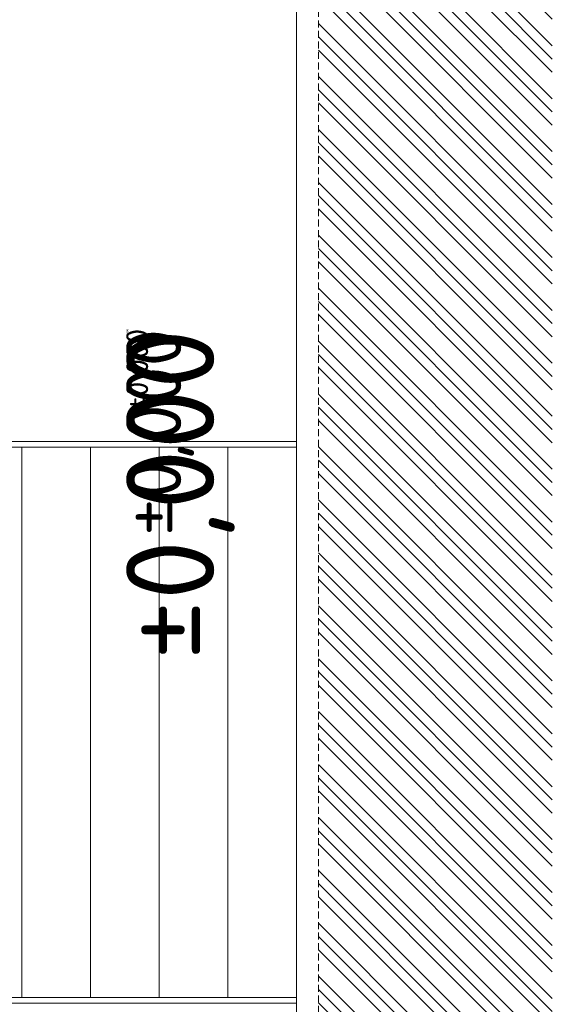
# Model space of a CAD drawing. Header units: millimetres. Extents: x -15830 to 4680139, y -28864 to 2281735.
# Tile 308 of 577: x 130375 to 135219, y 277956 to 286902. Entities that reach past the tile are written whole.
import ezdxf
from ezdxf.enums import TextEntityAlignment as Align

# ---------------------------------------------------------------- set-up
doc = ezdxf.new("R2010")
doc.units = ezdxf.units.MM
doc.linetypes.add('HIDDEN', pattern=[9.525, 6.35, -3.175])
for name, color, linetype in [('0 @ 1', 7, 'Continuous'), ('0 @ 10', 7, 'Continuous'), ('0 @ 100', 7, 'Continuous'), ('0 @ 250 (1)', 7, 'Continuous'), ('0 @ 250 (2)', 7, 'Continuous'), ('0 @ 400', 7, 'Continuous'), ('NWT_UT_ZARIZENI', 4, 'Continuous')]:
    doc.layers.add(name, color=color, linetype=linetype)
for name, color, linetype, lineweight in [('A99_N_kce-pohl', 1, 'Continuous', 9), ('A99_N_koty-200', 5, 'Continuous', 5), ('A99_N_koty-200-vysk', 6, 'Continuous', 9), ('A99_S_kce-rez-sil', 7, 'Continuous', 15), ('A99_S_sraf', 252, 'Continuous', 9)]:
    doc.layers.add(name, color=color, linetype=linetype, lineweight=lineweight)
doc.styles.add('A99_kota', font='isocpeur.ttf', dxfattribs={"height": 2})

# ---------------------------------------------------------------- blocks, each defined once
blk = doc.blocks.new('*U28')
at = {"color": 0, "linetype": 'ByBlock', "lineweight": -2, "style": 'A99_kota'}
for tag, p in [('VYSKA', (9.2, 7.75)), ('POPIS', (9.2, 4.5))]:
    blk.add_attdef(tag, text='', height=2, dxfattribs=at).set_placement(p, align=Align.TOP_RIGHT)
blk = doc.blocks.new('*U943')
at = {"layer": 'A99_N_koty-200-vysk', "lineweight": 5}
ref = blk.add_blockref('*U28', (132894, 273553.3), dxfattribs=dict(at, xscale=200, yscale=200, zscale=200, rotation=90.00000000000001))
ref.add_attrib('VYSKA', '±0,000', dxfattribs={"layer": '0 @ 400', "color": 0, "linetype": 'ByBlock', "lineweight": -2, "height": 800, "rotation": 90, "style": 'A99_kota'}).set_placement((131344, 284093.3), align=Align.TOP_RIGHT)
ref = blk.add_blockref('*U28', (132894, 273553.3), dxfattribs=dict(at, xscale=200, yscale=200, zscale=200, rotation=90.00000000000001))
ref.add_attrib('VYSKA', '±0,000', dxfattribs={"layer": '0 @ 250 (1)', "color": 0, "linetype": 'ByBlock', "lineweight": -2, "height": 500, "rotation": 90, "style": 'A99_kota'}).set_placement((131344, 284093.3), align=Align.TOP_RIGHT)
ref = blk.add_blockref('*U28', (132894, 273553.3), dxfattribs=dict(at, xscale=200, yscale=200, zscale=200, rotation=90.00000000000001))
ref.add_attrib('VYSKA', '±0,000', dxfattribs={"layer": '0 @ 250 (2)', "color": 0, "linetype": 'ByBlock', "lineweight": -2, "height": 500, "rotation": 90, "style": 'A99_kota'}).set_placement((131344, 284093.3), align=Align.TOP_RIGHT)
ref = blk.add_blockref('*U28', (132894, 273553.3), dxfattribs=dict(at, xscale=200, yscale=200, zscale=200, rotation=90.00000000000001))
ref.add_attrib('VYSKA', '±0,000', dxfattribs={"layer": '0 @ 100', "color": 0, "linetype": 'ByBlock', "lineweight": -2, "height": 200, "rotation": 90, "style": 'A99_kota'}).set_placement((131344, 284093.3), align=Align.TOP_RIGHT)
ref = blk.add_blockref('*U28', (132894, 273553.3), dxfattribs=dict(at, xscale=200, yscale=200, zscale=200, rotation=90.00000000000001))
ref.add_attrib('VYSKA', '±0,000', dxfattribs={"layer": '0 @ 10', "color": 0, "linetype": 'ByBlock', "lineweight": -2, "height": 20, "rotation": 90, "style": 'A99_kota'}).set_placement((131344, 284093.3), align=Align.TOP_RIGHT)
ref = blk.add_blockref('*U28', (132894, 273553.3), dxfattribs=dict(at, xscale=200, yscale=200, zscale=200, rotation=90.00000000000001))
ref.add_attrib('VYSKA', '±0,000', dxfattribs={"layer": '0 @ 1', "color": 0, "linetype": 'ByBlock', "lineweight": -2, "height": 2, "rotation": 90, "style": 'A99_kota'}).set_placement((131344, 284093.3), align=Align.TOP_RIGHT)

msp = doc.modelspace()

# ---------------------------------------------------------------- hatches: boundary and pattern name
at = {"layer": 'A99_S_sraf', "linetype": 'Continuous', "lineweight": 0}
h = msp.add_hatch(dxfattribs=at)
h.set_pattern_fill('ZEM_PUVODNI', color=256, scale=85)
h.set_pattern_definition([(135, (127233.95, 244883.25), (-240.4163, -240.4163), []), (135, (127233.95, 245003.46), (-240.4163, -240.4163), []), (135, (127233.95, 245123.67), (-240.4163, -240.4163), [])])
h.paths.add_polyline_path([(133706.307, 226798.285), (133351.356, 239257.124), (133244.089, 242832.689), (133839.23, 243003.645), (133778.95, 243313.252), (133778.95, 243683.252), (133093.95, 243683.252), (133093.95, 327933.252), (135218.95, 327933.252), (135218.95, 226795.752)])

# ---------------------------------------------------------------- linework, layer by layer
at = {"layer": 'A99_N_kce-pohl', "color": 1, "linetype": 'Continuous', "lineweight": 5}
msp.add_lwpolyline([(132893.95, 283068.252), (127843.95, 283068.252), (127843.95, 277968.252), (132893.95, 277968.252)], close=True, dxfattribs=at)
for points in [[(130393.95, 283018.252), (130393.95, 283018.252), (130393.95, 278018.252)], [(131018.95, 283018.252), (131018.95, 283018.252), (131018.95, 278018.252)], [(131643.95, 283018.252), (131643.95, 283018.252), (131643.95, 278018.252)], [(132268.95, 283018.252), (132268.95, 283018.252), (132268.95, 278018.252)]]:
    msp.add_lwpolyline(points, dxfattribs=at)
at = {"layer": 'A99_N_koty-200', "color": 1, "linetype": 'Continuous', "lineweight": 0}
msp.add_lwpolyline([(132893.95, 283018.252), (127893.95, 283018.252), (127893.95, 278018.252), (132893.95, 278018.252)], close=True, dxfattribs=at)
at = {"layer": 'A99_S_kce-rez-sil', "color": 7, "linetype": 'Continuous', "lineweight": 15}
msp.add_line((132893.949, 271013.252), (132893.95, 327933.252), dxfattribs=at)
at = {"layer": 'A99_S_kce-rez-sil', "color": 7, "linetype": 'HIDDEN', "lineweight": 5, "ltscale": 10}
msp.add_line((133093.95, 243683.252), (133093.95, 327933.252), dxfattribs=at)

# ---------------------------------------------------------------- block references
at = {"layer": 'NWT_UT_ZARIZENI'}
msp.add_blockref('*U943', (0, 0), dxfattribs=at)

doc.saveas('drawing.dxf')
